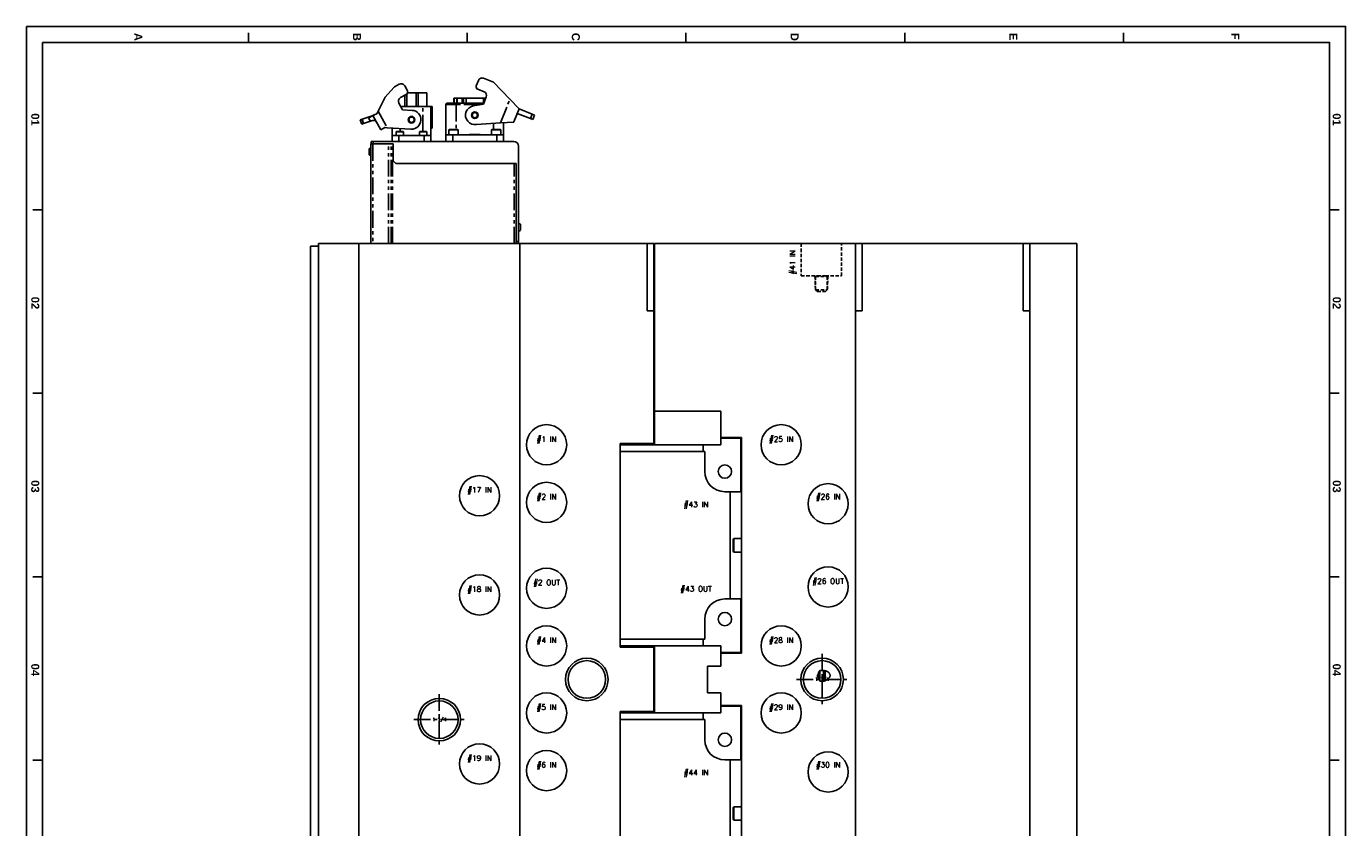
# Model space of a CAD drawing. Extents: x 2651 to 7771, y -1163 to 1075.
# Tile 490 of 490: x 6787 to 7771, y 477 to 1075. Entities that reach past the tile are written whole.
import ezdxf
from ezdxf.enums import TextEntityAlignment as Align

# ---------------------------------------------------------------- set-up
doc = ezdxf.new("R2010")
doc.units = 0
doc.header["$LTSCALE"] = 10
for name, pattern in [('CENTER', [2, 1.25, -0.25, 0.25, -0.25]), ('HIDDEN', [0.375, 0.25, -0.125]), ('PHANTOM', [2.5, 1.25, -0.25, 0.25, -0.25, 0.25, -0.25])]:
    doc.linetypes.add(name, pattern=pattern)
doc.layers.get('0').update_dxf_attribs({"linetype": 'CONTINUOUS'})
for name, color, linetype in [('BOX', 4, 'CONTINUOUS'), ('CEN', 1, 'CENTER'), ('COOL', 150, 'HIDDEN'), ('DIM', 3, 'CONTINUOUS'), ('LAYER_015', 7, 'CONTINUOUS'), ('LAYER_020', 7, 'CONTINUOUS'), ('LAYER_021', 7, 'CONTINUOUS'), ('LAYER_022', 7, 'CONTINUOUS'), ('LAYER_089', 7, 'CONTINUOUS'), ('LAYER_095', 7, 'CONTINUOUS'), ('LAYER_096', 7, 'CONTINUOUS'), ('LAYER_097', 7, 'CONTINUOUS'), ('LAYER_098', 7, 'CONTINUOUS'), ('LAYER_099', 7, 'CONTINUOUS'), ('LAYER_100', 7, 'CONTINUOUS'), ('LAYER_101', 7, 'CONTINUOUS'), ('LAYER_102', 7, 'CONTINUOUS'), ('LAYER_103', 7, 'CONTINUOUS'), ('LAYER_104', 7, 'CONTINUOUS'), ('LAYER_107', 7, 'CONTINUOUS'), ('LAYER_113', 7, 'CONTINUOUS'), ('LAYER_116', 7, 'CONTINUOUS'), ('LAYER_118', 7, 'CONTINUOUS'), ('LAYER_119', 7, 'CONTINUOUS'), ('LAYER_198', 7, 'CONTINUOUS'), ('LAYER_199', 7, 'CONTINUOUS'), ('LAYER_201', 7, 'CONTINUOUS'), ('LAYER_202', 7, 'CONTINUOUS'), ('LAYER_203', 7, 'CONTINUOUS'), ('PART', 7, 'CONTINUOUS'), ('TEXT', 4, 'CONTINUOUS')]:
    doc.layers.add(name, color=color, linetype=linetype)
doc.styles.add('romanc', font='romanc.shx')
doc.styles.get("Standard").update_dxf_attribs({"font": 'romans.shx'})

# ---------------------------------------------------------------- blocks, each defined once
blk = doc.blocks.new('*U3639', base_point=(5006.22, 2601.29))
blk.add_circle((5006.22, 2601.29), 14)
at = {"layer": 'CEN'}
for p, q in [((5006.22, 2620.34), (5006.22, 2582.24)), ((4987.17, 2601.29), (5025.27, 2601.29))]:
    blk.add_line(p, q, dxfattribs=at)
at = {"layer": 'DIM'}
blk.add_arc((5006.22, 2601.29), 15.88, 270, 180, dxfattribs=at)
blk = doc.blocks.new('*U3640', base_point=(5291.72, 2631.29))
blk.add_circle((5291.72, 2631.29), 14)
at = {"layer": 'CEN'}
for p, q in [((5291.72, 2650.34), (5291.72, 2612.24)), ((5272.67, 2631.29), (5310.77, 2631.29))]:
    blk.add_line(p, q, dxfattribs=at)
at = {"layer": 'DIM'}
blk.add_arc((5291.72, 2631.29), 15.88, 270, 180, dxfattribs=at)
blk = doc.blocks.new('FDSFG')
at = {"color": 4}
for p, q in [((2082.35, 1250.01), (2082.35, 1256.01)), ((2218.35, 1250.01), (2218.35, 1256.01)), ((2354.35, 1250.01), (2354.35, 1256.01)), ((2490.35, 1250.01), (2490.35, 1256.01)), ((2626.35, 1250.01), (2626.35, 1256.01)), ((1954.35, 1146.01), (1948.35, 1146.01)), ((2760.35, 1146.01), (2754.35, 1146.01)), ((1954.35, 1032.01), (1948.35, 1032.01)), ((2760.35, 1032.01), (2754.35, 1032.01)), ((1954.35, 918.01), (1948.35, 918.01)), ((2760.35, 918.01), (2754.35, 918.01)), ((1954.35, 804.01), (1948.35, 804.01)), ((2760.35, 804.01), (2754.35, 804.01))]:
    blk.add_line(p, q, dxfattribs=at)
at = {"layer": 'BOX', "color": 3}
for points in [[(1944.35, 1260.01), (1944.35, 120.01), (2764.35, 120.01), (2764.35, 1260.01)], [(1954.35, 1250.01), (1954.35, 130.01), (2754.35, 130.01), (2754.35, 1250.01)]]:
    blk.add_lwpolyline(points, close=True, dxfattribs=at)
at = {"color": 4, "char_height": 5, "attachment_point": 1, "rotation": 270}
for s, width, insert in [('{\\fArial|b1|i0|c0|p34;\\C6;A}', 6, (2016.35, 1256.01)), ('{\\fArial|b1|i0|c0|p34;\\C6;B}', 6, (2152.35, 1256.01)), ('{\\fArial|b1|i0|c0|p34;\\C6;C}', 6, (2288.35, 1256.01)), ('{\\fArial|b1|i0|c0|p34;\\C6;D}', 6, (2424.35, 1256.01)), ('{\\fArial|b1|i0|c0|p34;\\C6;E}', 6, (2560.35, 1256.01)), ('{\\fArial|b1|i0|c0|p34;\\C6;F}', 6, (2698.35, 1256.01)), ('{\\fArial|b1|i0|c0|p34;\\C6;01}', 8, (1952.35, 1206.01)), ('{\\fArial|b1|i0|c0|p34;\\C6;01}', 8, (2761.35, 1206.01)), ('{\\fArial|b1|i0|c0|p34;\\C6;02}', 8, (1952.35, 1092.01)), ('{\\fArial|b1|i0|c0|p34;\\C6;02}', 8, (2761.35, 1092.01)), ('{\\fArial|b1|i0|c0|p34;\\C6;03}', 8, (1952.35, 978.01)), ('{\\fArial|b1|i0|c0|p34;\\C6;03}', 8, (2761.35, 978.01)), ('{\\fArial|b1|i0|c0|p34;\\C6;04}', 8, (1952.35, 864.01)), ('{\\fArial|b1|i0|c0|p34;\\C6;04}', 8, (2761.35, 864.01))]:
    blk.add_mtext_dynamic_manual_height_columns(s, width=width, gutter_width=12.5, heights=[0], dxfattribs=dict(at, insert=insert))

msp = doc.modelspace()

# ---------------------------------------------------------------- linework, layer by layer
at = {"layer": 'COOL'}
for points in [[(7374.834, 888.642), (7375.384, 888.092), (7383.984, 888.092), (7384.534, 888.642)], [(7374.834, 888.642), (7375.175, 878.642), (7375.384, 878.433)], [(7375.384, 888.092), (7375.384, 878.224), (7383.984, 878.224), (7383.984, 888.092)], [(7384.534, 888.642), (7384.193, 878.642), (7383.984, 878.433)], [(7375.384, 878.224), (7376.684, 876.924), (7382.684, 876.924), (7383.984, 878.224)]]:
    msp.add_lwpolyline(points, dxfattribs=at)
at = {"layer": 'LAYER_015', "linetype": 'Continuous'}
for p, q in [((7123.814, 1034.263), (7122.274, 1030.355)), ((7135.222, 1032.993), (7127.704, 1035.955)), ((7060.686, 1029.124), (7054.303, 1021.883)), ((7064.781, 1031.493), (7061.229, 1029.557)), ((7065.673, 1021.501), (7070.062, 1023.895)), ((7070.861, 1026.608), (7068.851, 1030.295)), ((7071.009, 1025.037), (7077.464, 1025.037)), ((7077.464, 1025.037), (7078.964, 1025.037)), ((7078.964, 1025.037), (7078.964, 1014.837)), ((7078.964, 1025.037), (7085.364, 1025.037)), ((7085.364, 1025.037), (7085.364, 1014.837)), ((7123.402, 1027.761), (7128.054, 1025.929)), ((7147.314, 1020.252), (7135.222, 1032.993)), ((7049.092, 1011.385), (7054.303, 1021.883)), ((7067.189, 1012.452), (7064.475, 1017.431)), ((7065.889, 1014.837), (7082.364, 1014.837)), ((7068.964, 1023.296), (7068.964, 1014.837)), ((7082.364, 1014.837), (7088.364, 1014.837)), ((7088.364, 993.237), (7088.364, 1014.837)), ((7088.364, 1014.837), (7089.364, 1014.837)), ((7089.364, 1014.837), (7089.364, 998.837)), ((7099.664, 993.837), (7099.664, 1016.337)), ((7107.164, 1017.337), (7100.664, 1017.337)), ((7105.584, 1021.037), (7105.584, 1017.337)), ((7105.584, 1021.037), (7105.585, 1021.037)), ((7105.585, 1021.037), (7105.591, 1021.037)), ((7105.59, 1021.037), (7105.59, 1017.337)), ((7105.59, 1021.037), (7105.591, 1021.037)), ((7105.591, 1021.037), (7105.596, 1021.037)), ((7105.596, 1021.037), (7105.669, 1021.037)), ((7105.596, 1021.037), (7105.596, 1017.337)), ((7105.596, 1021.037), (7105.596, 1021.037)), ((7105.669, 1021.037), (7107.779, 1021.037)), ((7127.894, 1017.337), (7107.164, 1017.337)), ((7107.779, 1021.037), (7107.897, 1021.037)), ((7107.897, 1021.037), (7107.898, 1021.037)), ((7107.898, 1021.037), (7111.617, 1021.037)), ((7111.617, 1021.037), (7112.681, 1021.037)), ((7112.681, 1021.037), (7112.681, 1017.337)), ((7112.681, 1021.037), (7112.682, 1021.037)), ((7112.682, 1021.037), (7114.683, 1021.037)), ((7127.683, 1021.037), (7114.683, 1021.037)), ((7127.668, 1016.762), (7119.888, 1015.32)), ((7129.746, 1022.038), (7127.668, 1016.762)), ((7127.683, 1021.037), (7129.352, 1021.037)), ((7147.314, 1020.252), (7154.149, 1013.048)), ((7035.657, 1005.04), (7037.062, 1005.513)), ((7035.657, 1005.04), (7036.773, 1001.723)), ((7037.062, 1005.513), (7046.083, 1008.549)), ((7043.236, 1003.898), (7038.178, 1002.196)), ((7041.934, 1006.286), (7045.205, 1008.07)), ((7044.833, 1004.435), (7043.236, 1003.898)), ((7045.205, 1008.07), (7048.277, 1009.745)), ((7050.949, 997.534), (7045.205, 1008.07)), ((7048.277, 1009.745), (7049.092, 1011.385)), ((7074.379, 1012.025), (7067.189, 1012.452)), ((7154.149, 1013.048), (7150.338, 1003.372)), ((7162.766, 1005.892), (7152.867, 1009.792)), ((7154.149, 1013.048), (7164.048, 1009.149)), ((7164.497, 1005.211), (7162.766, 1005.892)), ((7164.048, 1009.149), (7165.78, 1008.467)), ((7165.78, 1008.467), (7164.497, 1005.211)), ((7038.178, 1002.196), (7036.773, 1001.723)), ((7054.022, 999.209), (7050.949, 997.534)), ((7055.787, 999.105), (7054.022, 999.209)), ((7055.787, 999.105), (7073.549, 998.049)), ((7059.564, 993.237), (7059.564, 998.88)), ((7062.764, 996.237), (7062.464, 995.937)), ((7067.964, 995.937), (7062.464, 995.937)), ((7062.464, 995.937), (7062.464, 993.237)), ((7062.764, 996.237), (7067.664, 996.237)), ((7067.964, 995.937), (7067.664, 996.237)), ((7067.964, 993.237), (7067.964, 995.937)), ((7080.264, 996.237), (7079.964, 995.937)), ((7085.464, 995.937), (7079.964, 995.937)), ((7079.964, 995.937), (7079.964, 993.237)), ((7080.264, 996.237), (7085.164, 996.237)), ((7085.464, 995.937), (7085.164, 996.237)), ((7085.464, 993.237), (7085.464, 995.937)), ((7088.364, 998.837), (7089.364, 998.837)), ((7102.064, 997.837), (7101.664, 997.437)), ((7108.664, 997.437), (7101.664, 997.437)), ((7101.664, 997.437), (7101.664, 993.837)), ((7102.064, 997.837), (7108.264, 997.837)), ((7108.664, 997.437), (7108.264, 997.837)), ((7108.664, 993.837), (7108.664, 997.437)), ((7117.164, 994.037), (7117.164, 993.837)), ((7125.164, 994.037), (7117.164, 994.037)), ((7122.44, 1001.554), (7140.381, 1002.652)), ((7125.164, 993.837), (7125.164, 994.037)), ((7125.204, 994.037), (7125.164, 994.037)), ((7125.204, 993.837), (7125.204, 994.037)), ((7134.064, 997.837), (7133.664, 997.437)), ((7133.664, 997.437), (7133.664, 993.837)), ((7135.414, 997.437), (7133.664, 997.437)), ((7134.064, 997.837), (7135.614, 997.837)), ((7140.664, 997.437), (7135.414, 997.437)), ((7135.614, 997.837), (7140.264, 997.837)), ((7140.664, 997.437), (7140.264, 997.837)), ((7150.219, 1003.253), (7140.381, 1002.652)), ((7140.664, 993.837), (7140.664, 997.437)), ((7142.664, 1002.791), (7142.664, 993.837)), ((7150.338, 1003.372), (7150.219, 1003.254)), ((7043.674, 912.642), (7043.674, 986.977)), ((7043.674, 986.977), (7045.174, 986.977)), ((7043.764, 987.113), (7043.764, 988.837)), ((7043.764, 988.837), (7045.264, 988.837)), ((7045.264, 987.113), (7043.764, 987.113)), ((7043.764, 986.977), (7043.764, 987.113)), ((7056.885, 986.977), (7045.174, 986.977)), ((7045.264, 988.837), (7150.216, 988.837)), ((7045.264, 987.113), (7060.264, 987.113)), ((7056.885, 986.977), (7058.669, 986.977)), ((7058.669, 986.977), (7059.161, 986.977)), ((7059.868, 986.977), (7059.161, 986.977)), ((7059.564, 993.237), (7064.564, 993.237)), ((7059.564, 988.837), (7059.564, 993.237)), ((7060.264, 986.977), (7059.868, 986.977)), ((7060.264, 987.113), (7060.264, 974.337)), ((7064.564, 993.237), (7083.364, 993.237)), ((7083.364, 993.237), (7088.364, 993.237)), ((7088.364, 993.237), (7088.364, 988.837)), ((7099.664, 988.837), (7099.664, 993.837)), ((7099.664, 993.837), (7104.664, 993.837)), ((7137.664, 993.837), (7104.664, 993.837)), ((7137.664, 993.837), (7142.664, 993.837)), ((7142.664, 988.837), (7142.664, 993.837)), ((7153.664, 914.137), (7153.664, 985.389)), ((7042.239, 983.425), (7042.239, 981.349)), ((7042.239, 981.349), (7042.239, 978.849)), ((7060.264, 974.337), (7062.264, 972.337)), ((7151.94, 972.337), (7062.264, 972.337)), ((7151.94, 972.337), (7151.94, 914.137)), ((7155.189, 924.842), (7155.189, 927.13)), ((7155.189, 922.554), (7155.189, 924.842)), ((7151.94, 912.642), (7151.94, 914.137)), ((7153.664, 914.137), (7153.664, 912.642))]:
    msp.add_line(p, q, dxfattribs=at)
at = {"layer": 'LAYER_015', "linetype": 'PHANTOM'}
for p, q in [((7070.464, 1024.183), (7070.464, 1014.837)), ((7077.464, 1025.037), (7077.464, 1014.837)), ((7082.364, 996.237), (7082.364, 1014.837)), ((7107.164, 1016.337), (7099.664, 1016.337)), ((7105.596, 1021.037), (7105.596, 1017.337)), ((7105.669, 1021.037), (7105.669, 1017.337)), ((7107.164, 1017.337), (7107.164, 1016.337)), ((7125.377, 1016.337), (7107.164, 1016.337)), ((7107.164, 1016.337), (7107.164, 997.837)), ((7107.779, 1021.037), (7107.779, 1017.337)), ((7107.897, 1021.037), (7107.897, 1017.337)), ((7107.898, 1021.037), (7107.898, 1017.337)), ((7111.617, 1021.037), (7111.617, 1017.337)), ((7112.682, 1021.037), (7112.682, 1017.337)), ((7114.683, 1021.037), (7114.683, 1017.337)), ((7127.683, 1017.337), (7127.683, 1021.037)), ((7140.381, 1002.652), (7147.314, 1020.252)), ((7037.062, 1005.513), (7038.178, 1002.196)), ((7043.236, 1003.898), (7041.934, 1006.286)), ((7049.092, 1011.385), (7055.787, 999.105)), ((7162.766, 1005.892), (7164.048, 1009.149)), ((7065.564, 996.237), (7065.564, 998.524)), ((7135.164, 997.837), (7135.164, 1002.333)), ((7045.174, 986.977), (7045.174, 912.642)), ((7045.264, 988.837), (7045.264, 987.113)), ((7056.885, 912.642), (7056.885, 986.977)), ((7058.669, 912.642), (7058.669, 986.977)), ((7059.161, 912.642), (7059.161, 986.977)), ((7059.868, 912.642), (7059.868, 986.977)), ((7064.564, 993.237), (7064.564, 988.837)), ((7083.364, 993.237), (7083.364, 988.837)), ((7104.664, 993.837), (7104.664, 988.837)), ((7137.664, 988.837), (7137.664, 993.837)), ((7150.44, 912.642), (7150.44, 972.337)), ((7151.94, 914.137), (7153.664, 914.137))]:
    msp.add_line(p, q, dxfattribs=at)
at = {"layer": 'LAYER_015', "linetype": 'Continuous'}
for centre, radius in [((7073.964, 1005.037), 2.5), ((7073.964, 1005.037), 2), ((7121.164, 1008.437), 2.5), ((7121.164, 1008.437), 2)]:
    msp.add_circle(centre, radius, dxfattribs=at)
for centre, radius, start, end in [((7126.605, 1033.163), 3, 68.5, 158.5), ((7062.186, 1027.801), 2, 118.6, 138.6), ((7066.217, 1028.859), 3, 28.6, 118.6), ((7069.105, 1025.65), 2, 298.6, 28.6), ((7124.135, 1029.622), 2, 158.5, 248.5), ((7126.955, 1023.138), 3, 338.5, 68.5), ((7067.109, 1018.867), 3, 118.6, 208.6), ((7100.664, 1016.337), 1, 90, 180), ((7121.164, 1008.437), 7, 100.5, 280.500001), ((7045.631, 1002.066), 2.5, 28.599076, 108.5999), ((7073.964, 1005.037), 7, 266.599999, 86.599999), ((7047.212, 985.389), 1.724, 90, 112.910557), ((7150.216, 985.389), 3.448, 0, 90), ((7043.764, 981.137), 2.75, 91.875469, 123.679413), ((7043.764, 981.137), 2.75, 236.320587, 268.124531), ((7153.664, 924.842), 2.75, 56.320587, 90), ((7153.664, 924.842), 2.75, 270, 303.679413)]:
    msp.add_arc(centre, radius, start, end, dxfattribs=at)
at = {"layer": 'LAYER_020', "linetype": 'Continuous'}
for p, q in [((7255.184, 878.692), (7254.684, 878.692)), ((7254.684, 840.592), (7255.184, 840.592)), ((7254.684, 811.767), (7255.184, 811.767))]:
    msp.add_line(p, q, dxfattribs=at)
at = {"layer": 'LAYER_021', "linetype": 'Continuous'}
for centre in [(7174.684, 762.642), (7174.684, 719.642), (7174.684, 655.642), (7174.684, 612.642), (7174.684, 562.642), (7174.684, 519.642)]:
    msp.add_circle(centre, 15, dxfattribs=at)
at = {"layer": 'LAYER_022', "linetype": 'Continuous'}
for centre in [(7124.684, 724.642), (7124.684, 650.642), (7124.684, 524.642)]:
    msp.add_circle(centre, 15, dxfattribs=at)
at = {"layer": 'LAYER_089', "linetype": 'Continuous'}
for p, q in [((7292.684, 757.642), (7229.684, 757.642)), ((7229.684, 617.642), (7229.684, 757.642)), ((7292.684, 757.642), (7292.684, 742.642)), ((7311.684, 727.642), (7307.684, 727.642)), ((7311.684, 727.642), (7311.684, 647.642)), ((7311.684, 727.642), (7320.184, 727.642)), ((7311.684, 647.642), (7307.684, 647.642)), ((7311.684, 647.642), (7320.184, 647.642)), ((7292.684, 632.642), (7292.684, 617.642)), ((7292.684, 617.642), (7229.684, 617.642)), ((7292.684, 557.642), (7229.684, 557.642)), ((7229.684, 417.642), (7229.684, 557.642)), ((7292.684, 557.642), (7292.684, 542.642)), ((7311.684, 527.642), (7307.684, 527.642)), ((7311.684, 527.642), (7311.684, 447.642)), ((7311.684, 527.642), (7320.184, 527.642))]:
    msp.add_line(p, q, dxfattribs=at)
for centre, start, end in [((7307.684, 742.642), 180, 270), ((7307.684, 632.642), 90, 180), ((7307.684, 542.642), 180, 270)]:
    msp.add_arc(centre, 15, start, end, dxfattribs=at)
at = {"layer": 'LAYER_095', "linetype": 'Continuous'}
for q in [(6998.684, -135.358), (7004.684, 910.642)]:
    msp.add_line((6998.684, 910.642), q, dxfattribs=at)
at = {"layer": 'LAYER_096', "linetype": 'Continuous'}
for p, q in [((7004.684, 912.642), (7004.684, -137.358)), ((7034.684, 912.642), (7004.684, 912.642)), ((7034.684, 912.642), (7034.684, -137.358))]:
    msp.add_line(p, q, dxfattribs=at)
at = {"layer": 'LAYER_097', "linetype": 'Continuous'}
msp.add_line((7154.684, 912.642), (7034.684, 912.642), dxfattribs=at)
for centre, radius in [((7124.684, 724.642), 15), ((7124.684, 650.642), 15), ((7094.684, 557.642), 15.88), ((7094.684, 557.642), 14), ((7124.684, 524.642), 15)]:
    msp.add_circle(centre, radius, dxfattribs=at)
at = {"layer": 'LAYER_098', "linetype": 'Continuous'}
for p, q in [((7154.684, 912.642), (7154.684, -137.358)), ((7249.684, 912.642), (7154.684, 912.642)), ((7249.684, 862.642), (7249.684, 912.642)), ((7249.684, 912.642), (7254.684, 912.642)), ((7254.684, 912.642), (7254.684, 862.642)), ((7254.684, 862.642), (7249.684, 862.642)), ((7254.684, 862.642), (7254.684, 763.642)), ((7254.684, 763.642), (7229.684, 763.642)), ((7229.684, 763.642), (7229.684, 757.642)), ((7229.684, 757.642), (7229.684, 617.642)), ((7229.684, 617.642), (7229.684, 611.642)), ((7229.684, 611.642), (7254.684, 611.642)), ((7254.684, 611.642), (7254.684, 563.642)), ((7254.684, 563.642), (7229.684, 563.642)), ((7229.684, 563.642), (7229.684, 557.642)), ((7229.684, 557.642), (7229.684, 417.642))]:
    msp.add_line(p, q, dxfattribs=at)
for centre, radius in [((7174.684, 762.642), 15), ((7174.684, 719.642), 15), ((7174.684, 655.642), 15), ((7174.684, 612.642), 15), ((7204.684, 587.642), 15.88), ((7204.684, 587.642), 14), ((7174.684, 562.642), 15), ((7174.684, 519.642), 15)]:
    msp.add_circle(centre, radius, dxfattribs=at)
at = {"layer": 'LAYER_099', "linetype": 'Continuous'}
for p, q in [((7254.684, 763.642), (7254.684, 762.642)), ((7254.684, 612.642), (7254.684, 611.642))]:
    msp.add_line(p, q, dxfattribs=at)
at = {"layer": 'LAYER_100', "linetype": 'Continuous'}
msp.add_line((7254.684, 563.642), (7254.684, 562.642), dxfattribs=at)
at = {"layer": 'LAYER_101', "linetype": 'Continuous'}
for p, q in [((7254.684, 787.642), (7255.184, 787.642)), ((7254.684, 763.642), (7254.684, 762.642)), ((7254.684, 612.642), (7254.684, 611.642)), ((7255.184, 587.642), (7254.684, 587.642))]:
    msp.add_line(p, q, dxfattribs=at)
at = {"layer": 'LAYER_101', "linetype": 'PHANTOM'}
for p, q in [((7255.184, 765.642), (7254.684, 765.642)), ((7320.184, 765.642), (7319.684, 765.642))]:
    msp.add_line(p, q, dxfattribs=at)
at = {"layer": 'LAYER_102', "linetype": 'Continuous'}
for p, q in [((7254.684, 587.642), (7255.184, 587.642)), ((7254.684, 563.642), (7254.684, 562.642))]:
    msp.add_line(p, q, dxfattribs=at)
at = {"layer": 'LAYER_103', "linetype": 'Continuous'}
for p, q in [((7255.184, 912.642), (7255.184, 787.642)), ((7405.184, 912.642), (7255.184, 912.642)), ((7405.184, 912.642), (7405.184, -137.358)), ((7255.184, 787.642), (7304.684, 787.642)), ((7304.684, 768.142), (7304.684, 787.642)), ((7304.684, 768.142), (7320.184, 768.142)), ((7320.184, 768.142), (7320.184, 607.142)), ((7304.684, 607.142), (7304.684, 597.642)), ((7304.684, 607.142), (7320.184, 607.142)), ((7294.684, 597.642), (7294.684, 577.642)), ((7304.684, 597.642), (7294.684, 597.642)), ((7377.394, 591.761), (7377.394, 588.827)), ((7378.584, 594.29), (7378.584, 586.448)), ((7304.684, 577.642), (7294.684, 577.642)), ((7304.684, 577.642), (7304.684, 568.142)), ((7304.684, 568.142), (7320.184, 568.142)), ((7320.184, 568.142), (7320.184, 407.142))]:
    msp.add_line(p, q, dxfattribs=at)
at = {"layer": 'LAYER_103', "color": 6, "linetype": 'HIDDEN'}
for p, q in [((7364.684, 912.642), (7364.684, 888.642)), ((7394.684, 888.642), (7394.684, 912.642)), ((7364.684, 888.642), (7376.684, 888.642)), ((7376.684, 888.642), (7382.684, 888.642)), ((7382.684, 888.642), (7394.684, 888.642))]:
    msp.add_line(p, q, dxfattribs=at)
at = {"layer": 'LAYER_103', "linetype": 'Continuous'}
for points in [[(7377.394, 588.83, 0), (7377.258, 588.999, 0), (7377.132, 589.176, 0), (7377.019, 589.362, 0), (7376.943, 589.512, 0), (7376.876, 589.668, 0), (7376.821, 589.829, 0), (7376.78, 589.996, 0), (7376.757, 590.133, 0), (7376.744, 590.274, 0), (7376.742, 590.417, 0), (7376.752, 590.56, 0), (7376.774, 590.702, 0), (7376.803, 590.824, 0), (7376.842, 590.945, 0), (7376.889, 591.064, 0), (7376.944, 591.179, 0), (7377.007, 591.291, 0), (7377.09, 591.416, 0), (7377.182, 591.536, 0), (7377.282, 591.65, 0), (7377.39, 591.757, 0), (7377.394, 591.761, 0)], [(7377.394, 591.761, 0), (7377.49, 592.092, 0), (7377.602, 592.419, 0), (7377.876, 593.059, 0), (7378.207, 593.686, 0), (7378.584, 594.289, 0)], [(7378.584, 594.289, 0), (7379.149, 594.37, 0), (7379.719, 594.415, 0), (7380.43, 594.423, 0), (7381.141, 594.378, 0), (7381.847, 594.278, 0), (7382.539, 594.122, 0), (7383.021, 593.977, 0), (7383.493, 593.799, 0), (7383.95, 593.588, 0), (7384.388, 593.342, 0), (7384.662, 593.16, 0), (7384.925, 592.96, 0), (7385.173, 592.743, 0), (7385.402, 592.507, 0), (7385.559, 592.318, 0), (7385.702, 592.119, 0), (7385.83, 591.91, 0), (7385.939, 591.692, 0), (7386.012, 591.511, 0), (7386.072, 591.324, 0), (7386.118, 591.134, 0), (7386.149, 590.942, 0), (7386.165, 590.75, 0), (7386.164, 590.547, 0), (7386.148, 590.346, 0), (7386.116, 590.147, 0), (7386.07, 589.954, 0), (7385.982, 589.688, 0), (7385.871, 589.432, 0), (7385.74, 589.188, 0), (7385.592, 588.957, 0), (7385.319, 588.602, 0), (7385.014, 588.276, 0), (7384.684, 587.977, 0), (7384.335, 587.703, 0), (7383.847, 587.371, 0), (7383.332, 587.074, 0), (7382.792, 586.814, 0), (7382.228, 586.593, 0), (7381.641, 586.411, 0), (7381.343, 586.338, 0), (7381.037, 586.279, 0), (7380.724, 586.235, 0), (7380.407, 586.211, 0), (7380.189, 586.206, 0), (7379.971, 586.211, 0), (7379.753, 586.225, 0), (7379.538, 586.248, 0), (7379.326, 586.279, 0), (7378.95, 586.355, 0), (7378.584, 586.451, 0)], [(7378.584, 586.451, 0), (7378.417, 586.676, 0), (7378.214, 586.976, 0), (7378.029, 587.284, 0), (7377.857, 587.605, 0), (7377.705, 587.932, 0), (7377.532, 588.378, 0), (7377.394, 588.83, 0)]]:
    msp.add_polyline3d(points, dxfattribs=at)
for centre, radius in [((7349.684, 762.642), 15), ((7384.684, 718.642), 15), ((7384.684, 656.642), 15), ((7349.684, 612.642), 15), ((7380.184, 587.642), 15.88), ((7380.184, 587.642), 14), ((7349.684, 562.642), 15), ((7384.684, 518.642), 15)]:
    msp.add_circle(centre, radius, dxfattribs=at)
at = {"layer": 'LAYER_104', "linetype": 'Continuous'}
for p, q in [((7405.184, 912.642), (7410.184, 912.642)), ((7530.184, 912.642), (7410.184, 912.642)), ((7410.184, 912.642), (7410.184, 862.642)), ((7535.184, 912.642), (7530.184, 912.642)), ((7530.184, 912.642), (7530.184, 862.642)), ((7410.184, 862.642), (7405.184, 862.642)), ((7530.184, 862.642), (7535.184, 862.642))]:
    msp.add_line(p, q, dxfattribs=at)
at = {"layer": 'LAYER_107', "linetype": 'Continuous'}
for p, q in [((7535.184, 912.642), (7535.184, -137.358)), ((7570.184, 912.642), (7535.184, 912.642)), ((7570.184, 912.642), (7570.184, -137.358))]:
    msp.add_line(p, q, dxfattribs=at)
at = {"layer": 'LAYER_113', "linetype": 'Continuous'}
for p, q in [((7319.684, 767.642), (7304.684, 767.642)), ((7319.684, 767.642), (7319.684, 755.389)), ((7255.184, 762.642), (7229.684, 762.642)), ((7291.561, 762.642), (7291.561, 757.642)), ((7319.684, 755.389), (7319.684, 745.642)), ((7314.409, 692.642), (7313.834, 692.067)), ((7313.834, 692.067), (7313.834, 683.217)), ((7314.409, 692.642), (7314.409, 682.642)), ((7320.184, 692.642), (7314.409, 692.642)), ((7320.184, 692.642), (7320.184, 682.642)), ((7320.184, 690.817), (7320.184, 690.817)), ((7313.834, 683.217), (7314.409, 682.642)), ((7314.409, 682.642), (7320.184, 682.642)), ((7320.184, 684.467), (7320.184, 684.467)), ((7319.684, 629.642), (7319.684, 619.895)), ((7255.184, 612.642), (7229.684, 612.642)), ((7291.561, 617.642), (7291.561, 612.642)), ((7319.684, 619.895), (7319.684, 607.642)), ((7319.684, 607.642), (7304.684, 607.642)), ((7255.184, 562.642), (7229.684, 562.642)), ((7291.561, 562.642), (7291.561, 557.642)), ((7319.684, 567.642), (7304.684, 567.642)), ((7319.684, 567.642), (7319.684, 555.389)), ((7319.684, 555.389), (7319.684, 545.642)), ((7314.409, 492.642), (7313.834, 492.067)), ((7313.834, 492.067), (7313.834, 483.217)), ((7314.409, 492.642), (7314.409, 482.642)), ((7320.184, 492.642), (7314.409, 492.642)), ((7320.184, 492.642), (7320.184, 482.642)), ((7313.834, 483.217), (7314.409, 482.642)), ((7314.409, 482.642), (7320.184, 482.642)), ((7320.184, 490.817), (7320.184, 490.817)), ((7320.184, 484.467), (7320.184, 484.467))]:
    msp.add_line(p, q, dxfattribs=at)
for centre in [(7307.684, 742.642), (7307.684, 632.642), (7307.684, 542.642)]:
    msp.add_circle(centre, 5, dxfattribs=at)
at = {"layer": 'LAYER_116', "linetype": 'Continuous'}
for p, q in [((7319.684, 757.642), (7320.184, 757.642)), ((7319.684, 745.642), (7319.684, 755.389)), ((7319.684, 727.642), (7319.684, 745.642)), ((7319.684, 629.642), (7319.684, 647.642)), ((7319.684, 619.895), (7319.684, 629.642)), ((7320.184, 617.642), (7319.684, 617.642)), ((7319.684, 557.642), (7320.184, 557.642)), ((7319.684, 545.642), (7319.684, 555.389)), ((7319.684, 527.642), (7319.684, 545.642))]:
    msp.add_line(p, q, dxfattribs=at)
at = {"layer": 'LAYER_116', "linetype": 'PHANTOM'}
for p, q in [((7320.184, 745.642), (7319.684, 745.642)), ((7319.684, 629.642), (7320.184, 629.642)), ((7320.184, 545.642), (7319.684, 545.642))]:
    msp.add_line(p, q, dxfattribs=at)
at = {"layer": 'LAYER_118', "linetype": 'Continuous'}
for p, q in [((7255.184, 612.642), (7304.684, 612.642)), ((7255.184, 612.642), (7255.184, 562.642)), ((7304.684, 612.642), (7304.684, 607.142)), ((7304.684, 607.142), (7304.684, 597.642)), ((7304.684, 597.642), (7294.684, 597.642)), ((7294.684, 597.642), (7294.684, 577.642)), ((7304.684, 577.642), (7294.684, 577.642)), ((7304.684, 577.642), (7304.684, 568.142)), ((7255.184, 562.642), (7304.684, 562.642)), ((7304.684, 568.142), (7304.684, 562.642))]:
    msp.add_line(p, q, dxfattribs=at)
at = {"layer": 'LAYER_119', "linetype": 'Continuous'}
for p, q in [((7255.184, 787.642), (7304.684, 787.642)), ((7255.184, 762.642), (7255.184, 787.642)), ((7304.684, 768.142), (7304.684, 787.642)), ((7304.684, 762.642), (7304.684, 768.142)), ((7255.184, 762.642), (7304.684, 762.642))]:
    msp.add_line(p, q, dxfattribs=at)
at = {"layer": 'LAYER_198', "linetype": 'Continuous'}
for p, q in [((7381.364, 586.339), (7381.364, 594.347)), ((7382.554, 592.642), (7382.554, 594.119)), ((7382.554, 586.716), (7382.554, 592.642))]:
    msp.add_line(p, q, dxfattribs=at)
at = {"layer": 'LAYER_199', "linetype": 'Continuous'}
msp.add_line((7255.184, 889.167), (7254.684, 889.167), dxfattribs=at)
at = {"layer": 'LAYER_201', "linetype": 'Continuous'}
for centre in [(7349.684, 762.642), (7349.684, 612.642), (7349.684, 562.642)]:
    msp.add_circle(centre, 15, dxfattribs=at)
at = {"layer": 'LAYER_202', "linetype": 'Continuous'}
for centre in [(7307.684, 742.642), (7307.684, 632.642), (7307.684, 542.642)]:
    msp.add_circle(centre, 5, dxfattribs=at)
at = {"layer": 'LAYER_203', "linetype": 'Continuous'}
for centre in [(7384.684, 718.642), (7384.684, 656.642), (7384.684, 518.642)]:
    msp.add_circle(centre, 15, dxfattribs=at)

# ---------------------------------------------------------------- block references
at = {"layer": 'PART', "xscale": 1.2, "yscale": 1.2, "zscale": 1.2}
msp.add_blockref('FDSFG', (4453.462, -437.37), dxfattribs=at)
at = {"layer": 'PART'}
for name, p in [('*U3640', (7380.184, 587.642)), ('*U3639', (7094.684, 557.642))]:
    msp.add_blockref(name, p, dxfattribs=at)

# ---------------------------------------------------------------- texts
at = {"layer": 'TEXT', "style": 'romanc'}
msp.add_text('#41 IN', height=4, rotation=90, dxfattribs=at).set_placement((7358.38, 898.766), align=Align.MIDDLE)
for s, p in [('#1 IN', (7174.684, 766.642)), ('#25 IN', (7349.684, 766.642)), ('#17 IN', (7124.684, 728.642)), ('#2 IN', (7174.684, 723.642)), ('#43 IN', (7286.164, 717.911)), ('#26 IN', (7384.684, 723.642)), ('#2 OUT', (7174.684, 659.642)), ('#26 OUT', (7384.684, 660.642)), ('#18 IN', (7124.684, 654.642)), ('#43 OUT', (7286.164, 654.911)), ('#4 IN', (7174.684, 616.642)), ('#28 IN', (7349.684, 616.642)), ('#5 IN', (7174.684, 566.642)), ('#29 IN', (7349.684, 566.642)), ('#19 IN', (7124.684, 528.642)), ('#6 IN', (7174.684, 523.642)), ('#30 IN', (7384.684, 523.642)), ('#44 IN', (7286.164, 517.911))]:
    msp.add_text(s, height=4, dxfattribs=at).set_placement(p, align=Align.MIDDLE)
at = {"layer": 'TEXT'}
for p in [(7380.184, 587.642), (7094.684, 557.642)]:
    msp.add_text('1 1/4', height=2.5, dxfattribs=at).set_placement(p, align=Align.MIDDLE)

doc.saveas('drawing.dxf')
